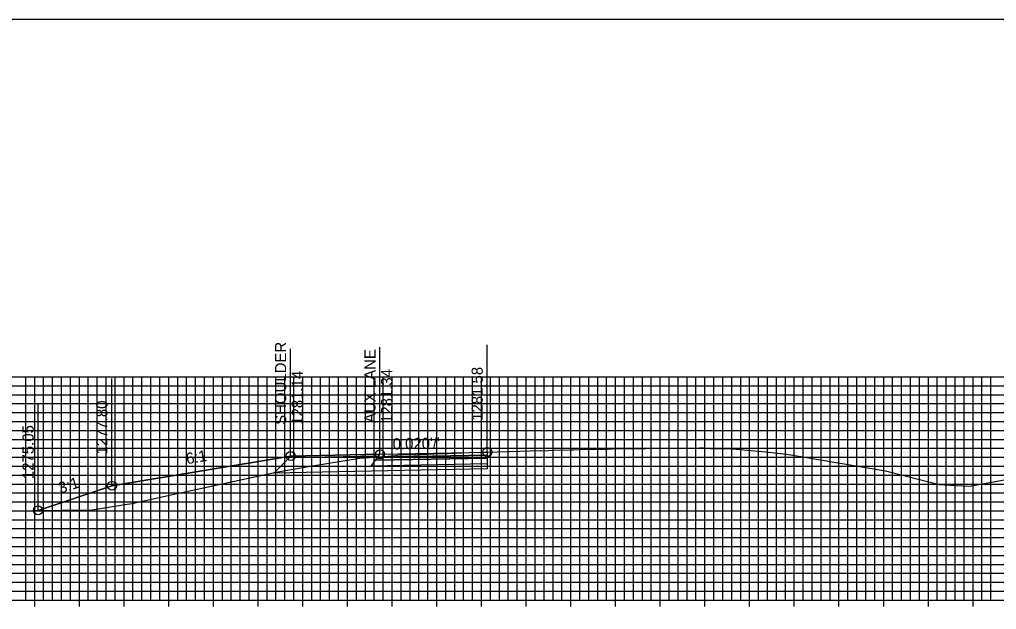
# Model space of a CAD drawing. Extents: x 674939 to 678919, y 750652 to 765176.
# Drawn here: x 678641.8 to 678751.2, y 762810.2 to 762876.3 of the extents above; entities that cross this region are included whole.
import ezdxf

# ---------------------------------------------------------------- set-up
doc = ezdxf.new("R2010")
doc.units = 0
for name, color, linetype in [('R_Alt Surface', 7, 'Continuous'), ('R_Axis', 7, 'Continuous'), ('R_Exist Surface', 7, 'Continuous'), ('R_Fin Surface', 7, 'Continuous'), ('R_Grid', 7, 'Continuous'), ('R_No Plot', 7, 'Continuous'), ('R_Proposed Const Limits', 7, 'Continuous'), ('R_Xsect Elev', 7, 'Continuous'), ('R_Xsect Slope', 7, 'Continuous')]:
    doc.layers.add(name, color=color, linetype=linetype)

msp = doc.modelspace()

# ---------------------------------------------------------------- linework, layer by layer
at = {"layer": 'R_Alt Surface'}
msp.add_lwpolyline([(678694.17, 762826.54), (678694.17, 762826), (678681.17, 762825.74), (678670.29, 762825.52), (678672.05, 762827.27)], dxfattribs=at)
for points in [[(678694.17, 762827.2), (678694.17, 762826.54), (678681.17, 762826.28), (678681.67, 762826.95)], [(678694.17, 762827.53), (678694.17, 762827.2), (678681.67, 762826.95), (678681.92, 762827.28)]]:
    msp.add_lwpolyline(points, close=True, dxfattribs=at)
at = {"layer": 'R_Axis'}
for p, q in [((678643.53, 762810.59), (678643.53, 762811.99)), ((678648.53, 762810.59), (678648.53, 762811.99)), ((678653.53, 762810.59), (678653.53, 762811.99)), ((678658.53, 762810.59), (678658.53, 762811.99)), ((678663.53, 762810.59), (678663.53, 762811.99)), ((678668.53, 762810.59), (678668.53, 762811.99)), ((678673.53, 762810.59), (678673.53, 762811.99)), ((678678.53, 762810.59), (678678.53, 762811.99)), ((678683.53, 762810.59), (678683.53, 762811.99)), ((678688.53, 762810.59), (678688.53, 762811.99)), ((678693.53, 762810.59), (678693.53, 762811.99)), ((678698.53, 762810.59), (678698.53, 762811.99)), ((678703.53, 762810.59), (678703.53, 762811.99)), ((678708.53, 762810.59), (678708.53, 762811.99)), ((678713.53, 762810.59), (678713.53, 762811.99)), ((678718.53, 762810.59), (678718.53, 762811.99)), ((678723.53, 762810.59), (678723.53, 762811.99)), ((678728.53, 762810.59), (678728.53, 762811.99)), ((678733.53, 762810.59), (678733.53, 762811.99)), ((678738.53, 762810.59), (678738.53, 762811.99)), ((678743.53, 762810.59), (678743.53, 762811.99)), ((678748.53, 762810.59), (678748.53, 762811.99)), ((678598.53, 762811.29), (678898.53, 762811.29))]:
    msp.add_line(p, q, dxfattribs=at)
at = {"layer": 'R_Exist Surface'}
msp.add_lwpolyline([(678641.62, 762821.3), (678643.34, 762821.33), (678649.97, 762821.4), (678653.62, 762822), (678654.42, 762822.12), (678658.63, 762823.03), (678670.74, 762825.67), (678674.39, 762826.27), (678679.86, 762827.17), (678683.59, 762827.45), (678683.92, 762827.47), (678684.3, 762827.54), (678684.33, 762827.54), (678686.42, 762827.6), (678686.53, 762827.6), (678687.29, 762827.63), (678687.48, 762827.62), (678688.05, 762827.65), (678688.18, 762827.66), (678689.12, 762827.71), (678689.5, 762827.72), (678689.68, 762827.72), (678692.13, 762827.82), (678693.84, 762827.86), (678693.92, 762827.86), (678693.94, 762827.86), (678694.17, 762827.86), (678696.4, 762827.91), (678696.7, 762827.92), (678700.1, 762828.03), (678700.16, 762828.04), (678700.53, 762828), (678700.56, 762827.99), (678701.5, 762828.09), (678703.58, 762828.1), (678703.84, 762828.1), (678704.6, 762828.15), (678707.63, 762828.2), (678707.69, 762828.2), (678708.14, 762828.21), (678715.7, 762828.32), (678715.85, 762828.32), (678717.92, 762828.33), (678718.3, 762828.35), (678718.33, 762828.35), (678718.41, 762828.35), (678718.43, 762828.35), (678719.1, 762828.28), (678719.13, 762828.28), (678721.01, 762828.25), (678721.15, 762828.25), (678722.47, 762828.16), (678722.53, 762828.16), (678722.89, 762828.12), (678725.3, 762827.88), (678727.64, 762827.64), (678728.38, 762827.52), (678738.74, 762825.77), (678740.77, 762825.24), (678744.73, 762824.24), (678746.59, 762824.12), (678748.14, 762824.06), (678755.33, 762825.36)], dxfattribs=at)
at = {"layer": 'R_Fin Surface'}
for points in [[(678643.91, 762821.34), (678652.17, 762824.09), (678672.17, 762827.42), (678682.17, 762827.62), (678694.17, 762827.86)], [(678672.17, 762827.42), (678682.17, 762827.62), (678694.17, 762827.86)], [(678672.17, 762827.42), (678672.17, 762827.42)]]:
    msp.add_lwpolyline(points, dxfattribs=at)
for points in [[(678682.17, 762827.62), (678672.17, 762827.42), (678672.05, 762827.27), (678682.05, 762827.46)], [(678694.17, 762827.86), (678694.17, 762827.53), (678681.92, 762827.28), (678682.17, 762827.62)]]:
    msp.add_lwpolyline(points, close=True, dxfattribs=at)
at = {"layer": 'R_Grid'}
for p, q in [((678598.53, 762836.29), (678898.53, 762836.29)), ((678642.53, 762811.29), (678642.53, 762836.29)), ((678643.53, 762811.29), (678643.53, 762836.29)), ((678644.53, 762811.29), (678644.53, 762836.29)), ((678645.53, 762811.29), (678645.53, 762836.29)), ((678646.53, 762811.29), (678646.53, 762836.29)), ((678647.53, 762811.29), (678647.53, 762836.29)), ((678648.53, 762811.29), (678648.53, 762836.29)), ((678649.53, 762811.29), (678649.53, 762836.29)), ((678650.53, 762811.29), (678650.53, 762836.29)), ((678651.53, 762811.29), (678651.53, 762836.29)), ((678652.53, 762811.29), (678652.53, 762836.29)), ((678653.53, 762811.29), (678653.53, 762836.29)), ((678654.53, 762811.29), (678654.53, 762836.29)), ((678655.53, 762811.29), (678655.53, 762836.29)), ((678656.53, 762811.29), (678656.53, 762836.29)), ((678657.53, 762811.29), (678657.53, 762836.29)), ((678658.53, 762811.29), (678658.53, 762836.29)), ((678659.53, 762811.29), (678659.53, 762836.29)), ((678660.53, 762811.29), (678660.53, 762836.29)), ((678661.53, 762811.29), (678661.53, 762836.29)), ((678662.53, 762811.29), (678662.53, 762836.29)), ((678663.53, 762811.29), (678663.53, 762836.29)), ((678664.53, 762811.29), (678664.53, 762836.29)), ((678665.53, 762811.29), (678665.53, 762836.29)), ((678666.53, 762811.29), (678666.53, 762836.29)), ((678667.53, 762811.29), (678667.53, 762836.29)), ((678668.53, 762811.29), (678668.53, 762836.29)), ((678669.53, 762811.29), (678669.53, 762836.29)), ((678670.53, 762811.29), (678670.53, 762836.29)), ((678671.53, 762811.29), (678671.53, 762836.29)), ((678672.53, 762811.29), (678672.53, 762836.29)), ((678673.53, 762811.29), (678673.53, 762836.29)), ((678674.53, 762811.29), (678674.53, 762836.29)), ((678675.53, 762811.29), (678675.53, 762836.29)), ((678676.53, 762811.29), (678676.53, 762836.29)), ((678677.53, 762811.29), (678677.53, 762836.29)), ((678678.53, 762811.29), (678678.53, 762836.29)), ((678679.53, 762811.29), (678679.53, 762836.29)), ((678680.53, 762811.29), (678680.53, 762836.29)), ((678681.53, 762811.29), (678681.53, 762836.29)), ((678682.53, 762811.29), (678682.53, 762836.29)), ((678683.53, 762811.29), (678683.53, 762836.29)), ((678684.53, 762811.29), (678684.53, 762836.29)), ((678685.53, 762811.29), (678685.53, 762836.29)), ((678686.53, 762811.29), (678686.53, 762836.29)), ((678687.53, 762811.29), (678687.53, 762836.29)), ((678688.53, 762811.29), (678688.53, 762836.29)), ((678689.53, 762811.29), (678689.53, 762836.29)), ((678690.53, 762811.29), (678690.53, 762836.29)), ((678691.53, 762811.29), (678691.53, 762836.29)), ((678692.53, 762811.29), (678692.53, 762836.29)), ((678693.53, 762811.29), (678693.53, 762836.29)), ((678694.53, 762811.29), (678694.53, 762836.29)), ((678695.53, 762811.29), (678695.53, 762836.29)), ((678696.53, 762811.29), (678696.53, 762836.29)), ((678697.53, 762811.29), (678697.53, 762836.29)), ((678698.53, 762811.29), (678698.53, 762836.29)), ((678699.53, 762811.29), (678699.53, 762836.29)), ((678700.53, 762811.29), (678700.53, 762836.29)), ((678701.53, 762811.29), (678701.53, 762836.29)), ((678702.53, 762811.29), (678702.53, 762836.29)), ((678703.53, 762811.29), (678703.53, 762836.29)), ((678704.53, 762811.29), (678704.53, 762836.29)), ((678705.53, 762811.29), (678705.53, 762836.29)), ((678706.53, 762811.29), (678706.53, 762836.29)), ((678707.53, 762811.29), (678707.53, 762836.29)), ((678708.53, 762811.29), (678708.53, 762836.29)), ((678709.53, 762811.29), (678709.53, 762836.29)), ((678710.53, 762811.29), (678710.53, 762836.29)), ((678711.53, 762811.29), (678711.53, 762836.29)), ((678712.53, 762811.29), (678712.53, 762836.29)), ((678713.53, 762811.29), (678713.53, 762836.29)), ((678714.53, 762811.29), (678714.53, 762836.29)), ((678715.53, 762811.29), (678715.53, 762836.29)), ((678716.53, 762811.29), (678716.53, 762836.29)), ((678717.53, 762811.29), (678717.53, 762836.29)), ((678718.53, 762811.29), (678718.53, 762836.29)), ((678719.53, 762811.29), (678719.53, 762836.29)), ((678720.53, 762811.29), (678720.53, 762836.29)), ((678721.53, 762811.29), (678721.53, 762836.29)), ((678722.53, 762811.29), (678722.53, 762836.29)), ((678723.53, 762811.29), (678723.53, 762836.29)), ((678724.53, 762811.29), (678724.53, 762836.29)), ((678725.53, 762811.29), (678725.53, 762836.29)), ((678726.53, 762811.29), (678726.53, 762836.29)), ((678727.53, 762811.29), (678727.53, 762836.29)), ((678728.53, 762811.29), (678728.53, 762836.29)), ((678729.53, 762811.29), (678729.53, 762836.29)), ((678730.53, 762811.29), (678730.53, 762836.29)), ((678731.53, 762811.29), (678731.53, 762836.29)), ((678732.53, 762811.29), (678732.53, 762836.29)), ((678733.53, 762811.29), (678733.53, 762836.29)), ((678734.53, 762811.29), (678734.53, 762836.29)), ((678735.53, 762811.29), (678735.53, 762836.29)), ((678736.53, 762811.29), (678736.53, 762836.29)), ((678737.53, 762811.29), (678737.53, 762836.29)), ((678738.53, 762811.29), (678738.53, 762836.29)), ((678739.53, 762811.29), (678739.53, 762836.29)), ((678740.53, 762811.29), (678740.53, 762836.29)), ((678741.53, 762811.29), (678741.53, 762836.29)), ((678742.53, 762811.29), (678742.53, 762836.29)), ((678743.53, 762811.29), (678743.53, 762836.29)), ((678744.53, 762811.29), (678744.53, 762836.29)), ((678745.53, 762811.29), (678745.53, 762836.29)), ((678746.53, 762811.29), (678746.53, 762836.29)), ((678747.53, 762811.29), (678747.53, 762836.29)), ((678748.53, 762811.29), (678748.53, 762836.29)), ((678749.53, 762811.29), (678749.53, 762836.29)), ((678750.53, 762811.29), (678750.53, 762836.29)), ((678598.53, 762835.29), (678898.53, 762835.29)), ((678598.53, 762834.29), (678898.53, 762834.29)), ((678598.53, 762833.29), (678898.53, 762833.29)), ((678598.53, 762832.29), (678898.53, 762832.29)), ((678598.53, 762831.29), (678898.53, 762831.29)), ((678598.53, 762830.29), (678898.53, 762830.29)), ((678598.53, 762829.29), (678898.53, 762829.29)), ((678598.53, 762828.29), (678898.53, 762828.29)), ((678598.53, 762827.29), (678898.53, 762827.29)), ((678598.53, 762826.29), (678898.53, 762826.29)), ((678598.53, 762825.29), (678898.53, 762825.29)), ((678598.53, 762824.29), (678898.53, 762824.29)), ((678598.53, 762823.29), (678898.53, 762823.29)), ((678598.53, 762822.29), (678898.53, 762822.29)), ((678598.53, 762821.29), (678898.53, 762821.29)), ((678598.53, 762820.29), (678898.53, 762820.29)), ((678598.53, 762819.29), (678898.53, 762819.29)), ((678598.53, 762818.29), (678898.53, 762818.29)), ((678598.53, 762817.29), (678898.53, 762817.29)), ((678598.53, 762816.29), (678898.53, 762816.29)), ((678598.53, 762815.29), (678898.53, 762815.29)), ((678598.53, 762814.29), (678898.53, 762814.29)), ((678598.53, 762813.29), (678898.53, 762813.29)), ((678598.53, 762812.29), (678898.53, 762812.29)), ((678598.53, 762811.29), (678898.53, 762811.29))]:
    msp.add_line(p, q, dxfattribs=at)
at = {"layer": 'R_No Plot'}
msp.add_lwpolyline([(678578.53, 762656.29), (678918.53, 762656.29), (678918.53, 762876.29), (678578.53, 762876.29)], close=True, dxfattribs=at)
for centre in [(678694.17, 762827.86), (678672.17, 762827.42), (678672.17, 762827.42), (678682.17, 762827.62), (678652.17, 762824.09), (678643.91, 762821.34)]:
    msp.add_circle(centre, 0.5, dxfattribs=at)
at = {"layer": 'R_Proposed Const Limits'}
msp.add_lwpolyline([(678672.17, 762827.42), (678652.17, 762824.09), (678643.91, 762821.34)], dxfattribs=at)
at = {"layer": 'R_Xsect Elev'}
for p, q in [((678672.17, 762827.42), (678672.17, 762839.42)), ((678682.17, 762827.62), (678682.17, 762839.62)), ((678694.17, 762827.86), (678694.17, 762839.86)), ((678652.17, 762824.09), (678652.17, 762836.09)), ((678643.91, 762821.34), (678643.91, 762833.34))]:
    msp.add_line(p, q, dxfattribs=at)

# ---------------------------------------------------------------- texts
for s, p in [('SHOULDER', (678671.67, 762830.92)), ('AUX LANE', (678681.67, 762831.12)), ('1281.14', (678673.54, 762830.92)), ('1281.34', (678683.54, 762831.12)), ('1281.58', (678693.67, 762831.36)), ('1277.80', (678651.67, 762827.59)), ('1275.05', (678643.41, 762824.84))]:
    msp.add_text(s, height=1.25, rotation=90, dxfattribs=at).set_placement(p)
at = {"layer": 'R_Xsect Slope'}
for s, rotation, p in [("0.020'/'", 1.1458, (678683.6, 762828.15)), ('6:1', 9.4623, (678660.57, 762826.5)), ('3:1', 18.4349, (678646.42, 762823.2))]:
    msp.add_text(s, height=1.25, rotation=rotation, dxfattribs=at).set_placement(p)

doc.saveas('drawing.dxf')
